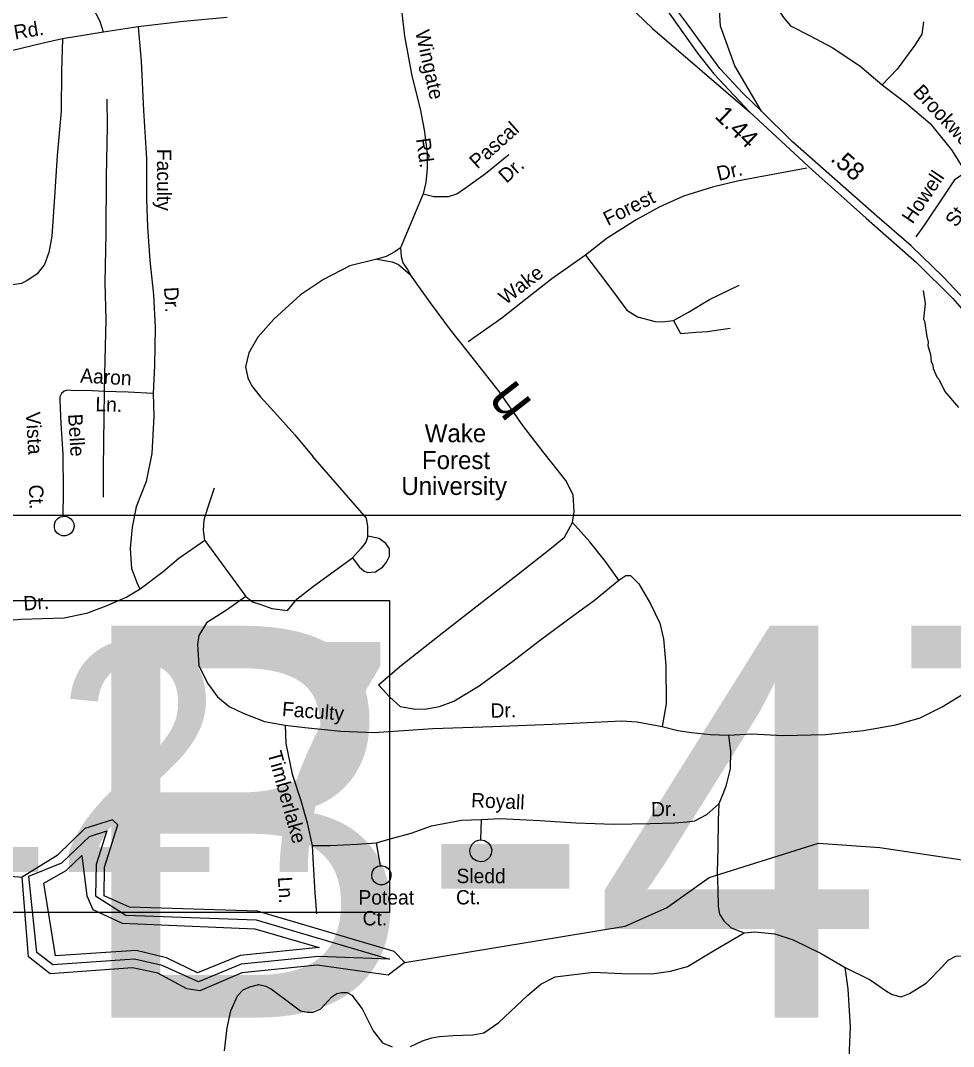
# Model space of a CAD drawing. Extents: x 1551653 to 1702041, y 811336 to 920032.
# Drawn here: x 1620862 to 1625117, y 867288 to 871969 of the extents above; entities that cross this region are included whole.
import ezdxf

# ---------------------------------------------------------------- set-up
doc = ezdxf.new("R2010")
doc.units = 0
for name, color, linetype in [('Old_Level_10', 7, 'Continuous'), ('Old_Level_17', 7, 'Continuous'), ('Old_Level_22', 7, 'Continuous'), ('Old_Level_3', 7, 'Continuous'), ('Old_Level_32', 7, 'Continuous'), ('Old_Level_35', 7, 'Continuous'), ('Old_Level_4', 7, 'Continuous'), ('Old_Level_47', 7, 'Continuous'), ('Old_Level_59', 7, 'Continuous'), ('Old_Level_60', 7, 'Continuous'), ('Old_Level_61', 7, 'Continuous'), ('Old_Level_62', 7, 'Continuous')]:
    doc.layers.add(name, color=color, linetype=linetype)

msp = doc.modelspace()

# ---------------------------------------------------------------- linework, layer by layer
at = {"layer": 'Old_Level_3'}
msp.add_lwpolyline([(1627227.437, 866793.501), (1620390.92, 866793.501), (1620390.92, 869712.102), (1627227.437, 869712.102), (1627227.437, 866793.501)], dxfattribs=at)
at = {"layer": 'Old_Level_32'}
for points in [[(1623627.492, 872280.732), (1623822.621, 871998.494), (1623948.815, 871820.288), (1624024.532, 871726.274), (1624187.185, 871553.23)], [(1624241.321, 871555.088), (1624156.554, 871638.349), (1624050.83, 871750.014), (1623940.182, 871902.279), (1623899.482, 871958.517), (1623794.827, 872100.08), (1623693.274, 872252.504), (1623670.759, 872283.965)], [(1624187.185, 871553.23), (1624473.855, 871286.873), (1624719.234, 871067.976), (1624948.41, 870865.669), (1625113.866, 870700.091), (1625294.744, 870492.419), (1625509.971, 870252.37), (1625608.123, 870154.147), (1625731.305, 870050.838)], [(1625780.165, 870070.708), (1625649.754, 870166.876), (1625493.088, 870324.984), (1625362.655, 870481.563), (1625228.276, 870632.979), (1625069.69, 870799.497), (1624924.028, 870940.937), (1624767.4, 871076.109), (1624383.059, 871415.87), (1624241.321, 871555.088)]]:
    msp.add_lwpolyline(points, dxfattribs=at)
at = {"layer": 'Old_Level_35'}
for p, q in [((1621239.648, 871916.2), (1621053.88, 871886.105)), ((1621398.876, 871940.984), (1621239.648, 871916.2)), ((1622698.24, 871178.678), (1622595.422, 870931.763)), ((1621702.672, 869596.081), (1621889.474, 869341.197)), ((1622961.482, 868230.075), (1622964.392, 868324.071)), ((1622483.737, 868216.765), (1622502.838, 868112.716))]:
    msp.add_line(p, q, dxfattribs=at)
for points in [[(1624290.969, 872244.746), (1624280.828, 872149.975), (1624283.616, 872077.437), (1624307.316, 872032.797), (1624340.776, 871982.578), (1624372.84, 871944.914), (1624463.459, 871898.88), (1624563.837, 871845.871), (1624689.309, 871762.172), (1624791.081, 871675.683)], [(1621239.648, 871916.2), (1621225.493, 871963.997), (1621190.109, 872031.268), (1621143.536, 872097.069), (1621102.175, 872139.532), (1621058.451, 872174.04), (1620992.792, 872192.784), (1620852.828, 872198.427), (1620724.941, 872197.823)], [(1622594.576, 872055.502), (1622613.506, 871897.088), (1622646.202, 871716.29), (1622684.061, 871566.485), (1622702.99, 871470.059), (1622716.757, 871363.301), (1622716.757, 871293.393), (1622709.874, 871229.683), (1622698.24, 871178.678)], [(1621804.025, 871983.471), (1621605.873, 871963.997), (1621398.876, 871940.984)], [(1624980.683, 871963.048), (1624973.076, 871907.417), (1624940.253, 871857.031), (1624859.393, 871746.827), (1624791.081, 871675.683)], [(1621398.876, 871940.984), (1621411.935, 871784.034), (1621423.355, 871558.067), (1621436.935, 871339.862), (1621436.961, 871153.954), (1621441.607, 871027.983), (1621451.882, 870873.882), (1621468.126, 870717.862), (1621476.485, 870567.803), (1621472.591, 870395.779), (1621467.194, 870268.014)], [(1621053.88, 871886.105), (1620958.342, 871864.154), (1620783.191, 871821.667), (1620623.607, 871778.118)], [(1621053.88, 871886.105), (1621048.572, 871738.464), (1621047.703, 871556.292), (1621029.357, 871352.543), (1621017.342, 871164.876), (1621005.285, 870985.014), (1620990.577, 870911.27), (1620971.834, 870855.418), (1620937.572, 870813.889), (1620895.148, 870784.332), (1620865.811, 870768.518), (1620824.666, 870762.55), (1620789.062, 870763.472), (1620751.329, 870767.842), (1620717.166, 870780.342), (1620663.636, 870814.85)], [(1624791.081, 871675.683), (1624899.215, 871593.589), (1625010.158, 871498.956), (1625108.371, 871378.846), (1625181.878, 871261.198)], [(1621256.112, 871609.894), (1621256.797, 871486.007), (1621252.129, 871256.165), (1621251.292, 870998.229), (1621246.948, 870774.384), (1621250.895, 870604.204), (1621247.001, 870422.374), (1621243.241, 870276.564)], [(1622698.24, 871178.678), (1622747.593, 871166.332), (1622772.27, 871166.332), (1622813.398, 871166.332), (1622852.468, 871178.678), (1622891.54, 871205.428), (1622982.02, 871271.271), (1623088.231, 871357.152)], [(1624447.279, 871295.288), (1624138.543, 871237.917), (1624017.346, 871209.349), (1623885.691, 871167.407), (1623773.773, 871117.636), (1623670.145, 871059.569), (1623537.501, 870976.616), (1623438.018, 870897.812)], [(1625181.878, 871261.198), (1625151.872, 871261.604), (1625121.655, 871242.008), (1625078.942, 871178.439), (1624979.503, 871031.569), (1624944.517, 870982.26)], [(1622595.422, 870931.763), (1622568.689, 870913.245), (1622529.617, 870892.669), (1622486.433, 870880.323)], [(1622595.422, 870931.763), (1622597.478, 870892.669), (1622605.703, 870863.862), (1622626.267, 870832.997), (1622640.662, 870808.306)], [(1622486.433, 870880.323), (1622363.05, 870849.459), (1622243.78, 870787.73), (1622138.905, 870717.77), (1622017.578, 870606.659), (1621943.549, 870524.354), (1621902.421, 870452.337), (1621888.026, 870388.551), (1621898.309, 870339.168), (1621914.759, 870304.188), (1621954.595, 870254.313), (1622033.676, 870167.456), (1622112.517, 870078.602), (1622195.358, 869979.661)], [(1622486.433, 870880.323), (1622556.35, 870867.977), (1622585.14, 870855.632), (1622640.662, 870808.306)], [(1623438.018, 870897.812), (1623284.649, 870789.973), (1623172.731, 870702.874), (1623056.668, 870611.625), (1622903.299, 870503.788)], [(1623438.018, 870897.812), (1623507.589, 870809.268), (1623571.635, 870722.444), (1623627.417, 870648.023), (1623674.935, 870617.014), (1623755.508, 870596.342), (1623788.564, 870594.275), (1623840.213, 870600.476)], [(1622898.339, 870461.478), (1622823.464, 870558.456), (1622731.142, 870680.734), (1622640.662, 870808.306)], [(1623840.213, 870600.476), (1623908.391, 870637.687), (1624003.427, 870695.57), (1624139.781, 870761.721)], [(1623840.213, 870600.476), (1623871.203, 870540.526), (1623943.513, 870546.728), (1623995.162, 870550.863), (1624055.076, 870559.132), (1624098.462, 870565.334)], [(1623378.742, 869679.462), (1623387.161, 869729.521), (1623381.901, 869805.472), (1623348.588, 869869.786), (1623249.864, 869994.665), (1623152.985, 870121.508), (1623044.471, 870276.603), (1622898.339, 870461.478)], [(1621243.241, 870276.564), (1621163.494, 870281.387), (1621107.434, 870280.123), (1621075.462, 870282.374), (1621061.558, 870277.653), (1621049.327, 870266.695), (1621041.03, 870252.256), (1621041.076, 870234.845), (1621045.764, 870130.688), (1621054.327, 869990.629), (1621056.319, 869822.69), (1621055.167, 869706.847)], [(1621243.241, 870276.564), (1621242.083, 870160.521), (1621239.534, 869926.633), (1621238.057, 869794.786)], [(1621467.194, 870268.014), (1621353.237, 870273.332), (1621243.241, 870276.564)], [(1621467.194, 870268.014), (1621469.881, 870163.897), (1621460.029, 869993.999), (1621434.625, 869866.437), (1621389.455, 869750.886), (1621370.34, 869657.218), (1621361.348, 869559.344), (1621368.326, 869469.348), (1621395.472, 869396.956), (1621407.184, 869375.181)], [(1622446.485, 869616.472), (1622446.485, 869660.651), (1622439.692, 869698.035), (1622195.358, 869979.661)], [(1621702.672, 869596.081), (1621695.879, 869643.659), (1621699.275, 869691.238), (1621716.258, 869745.613), (1621746.825, 869837.372)], [(1621055.167, 869706.847), (1621068.779, 869706.968), (1621080.899, 869702.72), (1621091.171, 869696.109), (1621099.173, 869686.142), (1621104.547, 869674.823), (1621106.246, 869659.98), (1621102.113, 869643.655), (1621092.431, 869630.043), (1621080.863, 869622.074), (1621066.365, 869617.766), (1621051.568, 869618.268), (1621038.071, 869623.744), (1621027.828, 869631.755), (1621020.249, 869642.917), (1621016.293, 869655.003), (1621016.594, 869669.806), (1621022.119, 869685.705), (1621032.362, 869697.303), (1621042.9, 869703.894), (1621055.167, 869706.847)], [(1622494.393, 868938.377), (1622599.259, 869027.301), (1622792.457, 869179.469), (1622971.6, 869319.515), (1623132.821, 869443.914), (1623283.713, 869562.523), (1623342.151, 869611.965), (1623378.742, 869679.462)], [(1623590.106, 869415.617), (1623528.988, 869500.109), (1623457.787, 869590.807), (1623378.742, 869679.462)], [(1622375.16, 869517.916), (1622405.728, 869477.135), (1622429.503, 869456.744), (1622446.485, 869449.947), (1622480.449, 869453.345), (1622514.413, 869477.135), (1622531.395, 869497.526), (1622544.98, 869524.713), (1622544.98, 869558.698), (1622527.998, 869582.487), (1622497.431, 869606.276), (1622446.485, 869616.472)], [(1622446.485, 869616.472), (1622436.295, 869589.284), (1622415.917, 869562.096), (1622375.16, 869517.916)], [(1621702.672, 869596.081), (1621583.798, 869514.518), (1621512.474, 869453.345), (1621407.184, 869375.181)], [(1622079.673, 869276.626), (1622123.826, 869331.001), (1622198.547, 869388.774), (1622375.16, 869517.916)], [(1623590.106, 869415.617), (1623622.367, 869437.376), (1623644.375, 869437.126), (1623682.016, 869398.741), (1623735.008, 869308.213), (1623778.239, 869219.883), (1623793.584, 869147.727), (1623804.355, 869027.639), (1623806.782, 868851.685), (1623787.868, 868748.007)], [(1621407.184, 869375.181), (1621346.049, 869337.798), (1621250.95, 869297.017), (1621162.643, 869263.032), (1621060.751, 869242.641), (1620863.759, 869235.844), (1620741.489, 869225.649), (1620636.201, 869212.055), (1620537.704, 869181.469), (1620439.209, 869130.492), (1620350.903, 869055.725), (1620242.218, 868929.983), (1620119.947, 868790.646), (1620048.622, 868702.285), (1619978.656, 868608.488), (1619903.935, 868503.136), (1619822.422, 868395.404)], [(1622494.393, 868938.377), (1622545.876, 868881.898), (1622593.442, 868839.506), (1622665.226, 868826.842), (1622713.284, 868828.266), (1622773.349, 868839.654), (1622837.463, 868863.168), (1622954.163, 868933.84), (1623107.135, 869046.402), (1623233.772, 869143.088), (1623378.86, 869251.809), (1623479.401, 869324.81), (1623590.106, 869415.617)], [(1621889.474, 869341.197), (1621801.168, 869277.985), (1621709.465, 869220.211), (1621675.501, 869162.437), (1621668.708, 869121.655), (1621675.501, 869026.499), (1621715.097, 868945.799), (1621760.458, 868883.44), (1621813.985, 868838.929), (1621877.603, 868808.42), (1621975.306, 868771.413), (1622069.017, 868754.503)], [(1621889.474, 869341.197), (1621920.042, 869317.407), (1621957.402, 869303.813), (1622008.349, 869286.821), (1622079.673, 869276.626)], [(1624091.25, 868709.024), (1624195.213, 868714.119), (1624338.947, 868706.797), (1624532.939, 868710.861), (1624707.01, 868729.139), (1624853.234, 868755.786), (1624965.327, 868786.727), (1625065.819, 868837.718), (1625198.371, 868920.277), (1625276.937, 868975.516), (1625331.458, 869039.047), (1625364.171, 869112.626)], [(1622069.017, 868754.503), (1622158.849, 868743.673), (1622322.586, 868726.137), (1622474.561, 868720.648), (1622742.467, 868738.02), (1623016.417, 868747.466), (1623286.199, 868758.798), (1623478.276, 868766.901), (1623602.085, 868773.794), (1623674.03, 868769.129), (1623787.868, 868748.007)], [(1622069.017, 868754.503), (1622072.314, 868670.586), (1622100.884, 868530.321), (1622139.866, 868410.058), (1622168.807, 868307.811), (1622191.943, 868205.482)], [(1623787.868, 868748.007), (1623859.528, 868729.342), (1623921.388, 868720.681), (1624009.262, 868711.892), (1624091.25, 868709.024)], [(1624091.25, 868709.024), (1624100.552, 868634.992), (1624097.727, 868555.002), (1624079.098, 868475.334), (1624067.52, 868447.151), (1624046.26, 868395.554)], [(1622964.392, 868324.071), (1623048.506, 868327.365), (1623230.251, 868319.471), (1623393.909, 868307.942), (1623567.892, 868302.207), (1623733.636, 868304.645), (1623843.761, 868307.611), (1623901.703, 868313.037), (1623937.599, 868316.712), (1623992.028, 868346.226), (1624046.26, 868395.554)], [(1624046.26, 868395.554), (1624043.721, 868319.76), (1624042.563, 868193.71), (1624039.531, 868083.907), (1624042.707, 868003.793), (1624043.928, 867925.922), (1624049.636, 867891.788), (1624069.436, 867861.569), (1624102.999, 867829.265), (1624162.779, 867806.841)], [(1622483.737, 868216.765), (1622553.973, 868236.151), (1622644.131, 868261.135), (1622736.256, 868294.284), (1622872.477, 868320.934), (1622964.392, 868324.071)], [(1622191.943, 868205.482), (1622273.777, 868204.819), (1622397.783, 868211.506), (1622483.737, 868216.765)], [(1622191.943, 868205.482), (1622197.002, 868119.527), (1622203.764, 867989.515), (1622211.021, 867893.511)], [(1622961.482, 868230.075), (1622978.644, 868227.726), (1622995.048, 868217.588), (1623005.954, 868202.756), (1623010.793, 868184.849), (1623009.022, 868166.673), (1623001.515, 868151.817), (1622988.251, 868139.078), (1622974.11, 868132.562), (1622959.064, 868130.666), (1622940.941, 868135.036), (1622926.722, 868144.33), (1622915.816, 868159.16), (1622910.997, 868178.071), (1622912.509, 868193.448), (1622921.272, 868211.079), (1622937.565, 868224.957), (1622950.058, 868229.307), (1622961.482, 868230.075)], [(1622502.838, 868112.716), (1622513.442, 868112.7), (1622525.384, 868109.455), (1622537.431, 868101.607), (1622545.253, 868092.644), (1622550.978, 868078.917), (1622551.457, 868063.1), (1622547.182, 868049.577), (1622538.937, 868037.739), (1622528.573, 868029.944), (1622514.475, 868025.627), (1622500.469, 868025.712), (1622486.552, 868030.197), (1622474.341, 868039.852), (1622465.837, 868054.632), (1622463.347, 868069.892), (1622466.89, 868086.831), (1622476.985, 868101.033), (1622491.988, 868110.535), (1622502.838, 868112.716)], [(1624623.024, 867648.403), (1624736.331, 867591.271), (1624811.948, 867540.706), (1624837.63, 867524.374), (1624877.853, 867514.552), (1624915.78, 867529.591), (1624991.983, 867576.871), (1625066.757, 867652.199), (1625092.974, 867681.884), (1625127.154, 867699.6), (1625281.133, 867704.079), (1625488.849, 867704.062), (1625560.88, 867713.406), (1625609.059, 867720.831), (1625661.293, 867760.394), (1625707.723, 867809.882), (1625747.864, 867835.483), (1625814.055, 867842.943), (1625959.705, 867831.378), (1626063.664, 867826.467), (1626139.609, 867821.723), (1626217.352, 867796.93)], [(1622640.968, 867287.623), (1622695.318, 867313.135), (1622737.641, 867327.885), (1622773.182, 867333.768), (1622835.295, 867337.708), (1622925.413, 867340.881), (1622975.436, 867350.471), (1623043.834, 867397.711), (1623174.838, 867522.327), (1623235.274, 867571.727), (1623299.592, 867605.244), (1623475.543, 867627.484), (1623603.472, 867620.283), (1623741.323, 867618.885), (1623825.441, 867632.186), (1623903.514, 867653.413), (1624030.102, 867728.088), (1624162.779, 867806.841)], [(1624162.779, 867806.841), (1624210.876, 867810.266), (1624302.746, 867801.395), (1624386.253, 867774.686), (1624513.641, 867711.461), (1624623.024, 867648.403)], [(1624507.709, 866622.578), (1624529.34, 866662.962), (1624565.429, 866725.662), (1624592.506, 866768.139), (1624618.136, 866808.441), (1624649.31, 866855.636), (1624676.069, 866910.091), (1624680.052, 866958.437), (1624661.016, 867016.259), (1624639.169, 867083.542), (1624636.131, 867131.032), (1624646.515, 867376.366), (1624636.039, 867550.283), (1624623.024, 867648.403)], [(1621791.481, 867267.856), (1621804.437, 867373.656), (1621821.412, 867450.756), (1621851.816, 867519.181), (1621877.994, 867546.864), (1621908.092, 867560.66), (1621948.108, 867570.254), (1621980.388, 867563.397), (1622005.923, 867549.67), (1622083.374, 867490.861), (1622138.984, 867450.31), (1622170.874, 867444.06), (1622196.687, 867443.935), (1622230.821, 867459.45), (1622281.379, 867515.057), (1622303.895, 867530.008), (1622325.601, 867534.571), (1622352.212, 867534.43), (1622372.376, 867522.216), (1622420.732, 867459.594), (1622469.725, 867359.342), (1622513.245, 867304.828), (1622557.097, 867286.524)]]:
    msp.add_lwpolyline(points, dxfattribs=at)
at = {"layer": 'Old_Level_4'}
msp.add_lwpolyline([(1619468.967, 869323.384), (1622544.233, 869323.384), (1622544.233, 867898.68), (1619468.967, 867898.68), (1619468.967, 869323.384)], dxfattribs=at)
at = {"layer": 'Old_Level_47'}
for points in [[(1623400.827, 872257.402), (1623522.213, 872147.696), (1623743.449, 871932.203), (1624187.185, 871553.23)], [(1624241.321, 871555.088), (1624119.355, 871761.767), (1624054.746, 871943.957), (1624042.999, 872116.352), (1624046.685, 872263.126)]]:
    msp.add_lwpolyline(points, dxfattribs=at)
at = {"layer": 'Old_Level_59'}
for points in [[(1622614.763, 867671.124), (1623619.481, 867836.392), (1623807.308, 867920.24), (1624002.998, 868059.641), (1624501.807, 868216.282), (1624780.831, 868195.032), (1625278.287, 868121.214), (1625398.893, 868083.842), (1625565.908, 868096.863), (1625725.805, 868144.495), (1625814.806, 868197.083), (1625848.844, 868271.824), (1625880.248, 868588.24), (1626058.52, 868711.934), (1626152.536, 868851.165), (1626189.185, 869075.073), (1626361.782, 869229.828)], [(1618186.298, 866942.032), (1618531.766, 867159.827), (1618794.95, 867415.117), (1619227.815, 867506.878), (1619448.759, 867797.744), (1619532.728, 867871.563), (1619767.82, 867975.114), (1620085.753, 868054.059), (1620519.746, 868091.174), (1620868.744, 868061.133)]]:
    msp.add_lwpolyline(points, dxfattribs=at)
at = {"layer": 'Old_Level_60'}
msp.add_line((1622614.763, 867671.124), (1622565.756, 867721.362), dxfattribs=at)
for points in [[(1622565.756, 867721.362), (1621942.807, 867904.781), (1621358.819, 867923.133), (1621243.785, 867974.704), (1621244.81, 868106.04), (1621305.813, 868298.481), (1621280.797, 868321.96), (1621155.817, 868281.77), (1621028.788, 868159.661), (1620868.744, 868061.133)], [(1621620.773, 867550.144), (1621488.822, 867621.809), (1621372.763, 867647.133), (1620996.8, 867618.631), (1620897.759, 867696.141), (1620868.744, 868061.133)], [(1622614.763, 867671.124), (1622538.791, 867613.607), (1622214.809, 867659.539), (1621871.757, 867623.86), (1621679.828, 867542.454), (1621620.773, 867550.144)]]:
    msp.add_lwpolyline(points, dxfattribs=at)
at = {"layer": 'Old_Level_61'}
for points in [[(1620900.015, 868064.414), (1621049.805, 868125.622), (1621176.835, 868246.501), (1621255.37, 868271.722), (1621206.67, 868118.138), (1621203.8, 867975.012), (1621342.415, 867886.634), (1621936.451, 867865.001), (1622544.43, 867685.991), (1622220.448, 867699.114), (1621867.656, 867663.64), (1621674.189, 867583.567), (1621507.892, 867656.976), (1621381.272, 867686.196), (1621009.205, 867659.641), (1620936.207, 867716.851), (1620900.015, 868064.414)], [(1621141.874, 868158.533), (1621163.814, 867975.319), (1621192.317, 867913.393), (1621326.113, 867850.135), (1621930.094, 867825.119), (1622223.319, 867738.792), (1621863.452, 867703.42), (1621668.653, 867624.578), (1621526.962, 867692.142), (1621389.782, 867725.258), (1621021.713, 867700.754), (1620968.81, 868032.426), (1621070.721, 868091.584), (1621141.874, 868158.533)]]:
    msp.add_lwpolyline(points, dxfattribs=at)
at = {"layer": 'Old_Level_62'}
msp.add_lwpolyline([(1624978.296, 870737.986), (1624987.421, 870677.906), (1624980.244, 870606.035), (1624984.14, 870597.935), (1624995.315, 870527.192), (1625000.544, 870501.663), (1625000.339, 870485.669), (1625011.617, 870445.479), (1625015.103, 870413.491), (1625022.895, 870397.292), (1625024.638, 870381.298), (1625034.173, 870357.102), (1625041.964, 870341.005), (1625049.859, 870332.905), (1625076.926, 870276.414), (1625139.672, 870203.415)], dxfattribs=at)

# ---------------------------------------------------------------- texts
at = {"layer": 'Old_Level_10'}
for s, rotation, p in [('Rd.', 9.560875, (1620836.998, 871882.051)), ('Wingate', 282.350378, (1622661.614, 871918.269)), ('Brookwood', 313.119767, (1624927.753, 871639.65)), ('Pascal', 41.945481, (1622945.307, 871288.929)), ('Rd.', 278.014836, (1622665.488, 871428.885)), ('Faculty', 270.008089, (1621484.202, 871383.491)), ('Dr.', 41.945481, (1623077.849, 871223.794)), ('Dr.', 13.388211, (1624045.804, 871237.291)), ('Howell', 55.899878, (1624930.437, 871037.282)), ('Forest', 26.453, (1623539.944, 871030.979)), ('St.', 55.899878, (1625128.811, 871021.942)), ('Wake', 37.442694, (1623074.613, 870669.306)), ('Dr.', 273.188572, (1621516.041, 870751.833)), ('Aaron', 356.539172, (1621132.785, 870317.666)), ('Ln.', 358.317175, (1621202.609, 870186.9)), ('Vista', 273.498619, (1620885.806, 870181.787)), ('Belle', 273.498619, (1621078.513, 870172.465)), ('Ct.', 272.368222, (1620899.397, 869850.255)), ('Dr.', 4.190806, (1620877.235, 869276.565)), ('Faculty', 355.749611, (1622052.821, 868795.791)), ('Dr.', 1.200411, (1623005.965, 868787.448)), ('Timberlake', 285.659381, (1621987.559, 868625.989)), ('Royall', 357.51305, (1622915.791, 868379.867)), ('Dr.', 0.842608, (1623737.72, 868337.729)), ('Sledd', 359.911361, (1622850.299, 868033.273)), ('Ln.', 272.977194, (1622035.654, 868060.869)), ('Poteat', 359.911361, (1622402.939, 867935.54)), ('Ct.', 0.611194, (1622848.32, 867935.608)), ('Ct.', 359.911361, (1622421.811, 867840.327))]:
    msp.add_text(s, height=65.6167, rotation=rotation, dxfattribs=at).set_placement(p)
at = {"layer": 'Old_Level_17'}
for s, rotation, p in [('1.44', 316.234569, (1624023.307, 871528.59)), ('.58', 318.523022, (1624551.897, 871332.915))]:
    msp.add_text(s, height=82.0208, rotation=rotation, dxfattribs=at).set_placement(p)
at = {"layer": 'Old_Level_22'}
msp.add_text('n', height=196.85, rotation=127.950597, dxfattribs=at).set_placement((1623201.199, 870223.143))
for s, p in [('Wake', (1622705.321, 870045.235)), ('Forest', (1622692.627, 869922.466)), ('University', (1622598.689, 869804.418))]:
    msp.add_text(s, height=82.0208, dxfattribs=at).set_placement(p)
at = {"layer": 'Old_Level_3'}
msp.add_text('B-4745', height=1788.0542, dxfattribs=at).set_placement((1621080.334, 867419.736))
at = {"layer": 'Old_Level_4'}
msp.add_text('J127', height=1049.8646, dxfattribs=at).set_placement((1619529.549, 868083.484))

doc.saveas('drawing.dxf')
